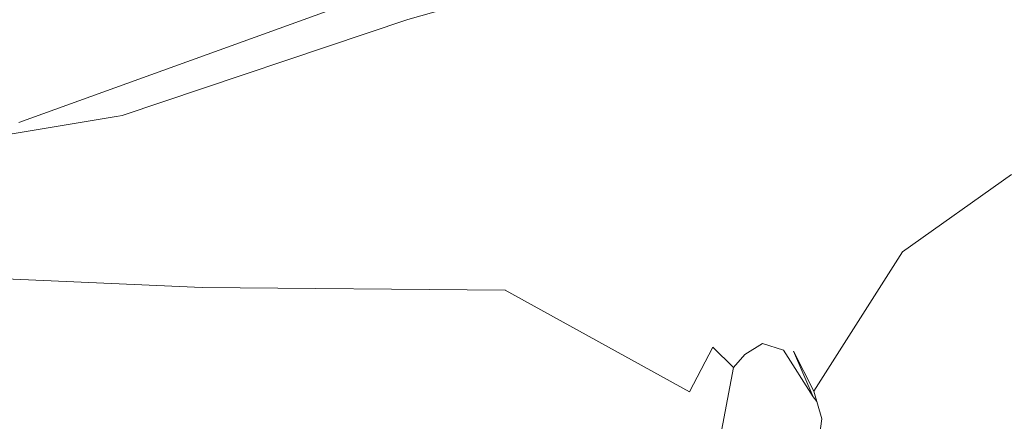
# Model space of a CAD drawing. Header units: millimetres. Extents: x 0 to 650, y -1 to 707.
# Tile 267 of 348: x 505.632 to 507.072, y 451.001 to 451.589. Entities that reach past the tile are written whole.
import ezdxf
from ezdxf.xclip import XClip

# ---------------------------------------------------------------- set-up
doc = ezdxf.new("R2010")
doc.units = ezdxf.units.MM
doc.header["$MEASUREMENT"] = 0
doc.header["$XCLIPFRAME"] = 0
doc.linetypes.add('Wipeout_Contour', pattern=[1000, 0, -1000])
doc.layers.add('Interior - Mobiliário .ARQ', color=7, linetype='Continuous')

# ---------------------------------------------------------------- blocks, each defined once
blk = doc.blocks.new('Desenho_5_5', base_point=(26.0927, 442.8059))
at = {"color": 254, "linetype": 'Wipeout_Contour', "lineweight": 0, "ltscale": 2036.137234}
blk.add_wipeout([(506.4408, 451.658), (506.4152, 451.4667), (506.6066, 451.6095)], dxfattribs=at).dxf.layer = 'Interior - Mobiliário .ARQ'
at = {"color": 254, "linetype": 'Wipeout_Contour', "lineweight": 0, "ltscale": 2035.781776}
blk.add_wipeout([(506.624, 451.4331), (506.6558, 451.4515), (506.6331, 451.6359)], dxfattribs=at).dxf.layer = 'Interior - Mobiliário .ARQ'
at = {"color": 254, "linetype": 'Wipeout_Contour', "lineweight": 0, "ltscale": 2032.770727}
blk.add_wipeout([(505.7622, 451.6187), (505.055, 451.4216), (505.6307, 451.4386)], dxfattribs=at).dxf.layer = 'Interior - Mobiliário .ARQ'
at = {"color": 254, "linetype": 'Wipeout_Contour', "lineweight": 0, "ltscale": 2036.473052}
blk.add_wipeout([(507.0723, 451.5377), (507.0026, 451.6156), (506.8831, 451.5189)], dxfattribs=at).dxf.layer = 'Interior - Mobiliário .ARQ'
at = {"color": 254, "linetype": 'Wipeout_Contour', "lineweight": 0, "ltscale": 2033.998982}
blk.add_wipeout([(505.782, 451.4488), (506.1295, 451.4343), (506.1997, 451.589)], dxfattribs=at).dxf.layer = 'Interior - Mobiliário .ARQ'
at = {"color": 254, "linetype": 'Wipeout_Contour', "lineweight": 0, "ltscale": 2034.764412}
blk.add_wipeout([(506.6459, 451.11), (506.5221, 451.2432), (506.612, 451.0447)], dxfattribs=at).dxf.layer = 'Interior - Mobiliário .ARQ'
at = {"color": 254, "linetype": 'Wipeout_Contour', "lineweight": 0, "ltscale": 2035.48719}
blk.add_wipeout([(506.7929, 451.0374), (506.7248, 451.1597), (506.7495, 451.1054)], dxfattribs=at).dxf.layer = 'Interior - Mobiliário .ARQ'
at = {"color": 254, "linetype": 'Wipeout_Contour', "lineweight": 0, "ltscale": 2036.090356}
blk.add_wipeout([(506.6331, 451.6359), (506.6066, 451.6095), (506.624, 451.4331)], dxfattribs=at).dxf.layer = 'Interior - Mobiliário .ARQ'
at = {"color": 254, "linetype": 'Wipeout_Contour', "lineweight": 0, "ltscale": 2037.332477}
blk.add_wipeout([(507.0723, 451.5377), (507.1895, 451.6451), (507.0026, 451.6156)], dxfattribs=at).dxf.layer = 'Interior - Mobiliário .ARQ'
at = {"color": 254, "linetype": 'Wipeout_Contour', "lineweight": 0, "ltscale": 2033.531614}
blk.add_wipeout([(505.1018, 451.5863), (505.055, 451.4216), (505.7622, 451.6187)], dxfattribs=at).dxf.layer = 'Interior - Mobiliário .ARQ'
at = {"color": 254, "linetype": 'Wipeout_Contour', "lineweight": 0, "ltscale": 2034.916844}
blk.add_wipeout([(506.3422, 451.1933), (506.612, 451.0447), (506.5221, 451.2432)], dxfattribs=at).dxf.layer = 'Interior - Mobiliário .ARQ'
at = {"color": 254, "linetype": 'Wipeout_Contour', "lineweight": 0, "ltscale": 2035.33284}
blk.add_wipeout([(506.7248, 451.1597), (506.7929, 451.0374), (506.7637, 451.1038)], dxfattribs=at).dxf.layer = 'Interior - Mobiliário .ARQ'
at = {"color": 254, "linetype": 'Wipeout_Contour', "lineweight": 0, "ltscale": 2036.825716}
blk.add_wipeout([(507.0026, 451.6156), (506.8003, 451.6674), (506.8831, 451.5189)], dxfattribs=at).dxf.layer = 'Interior - Mobiliário .ARQ'
at = {"color": 254, "linetype": 'Wipeout_Contour', "lineweight": 0, "ltscale": 2033.941854}
blk.add_wipeout([(505.899, 451.197), (506.3422, 451.1933), (506.1295, 451.4343)], dxfattribs=at).dxf.layer = 'Interior - Mobiliário .ARQ'
at = {"color": 254, "linetype": 'Wipeout_Contour', "lineweight": 0, "ltscale": 2035.356897}
blk.add_wipeout([(506.7248, 451.1597), (506.7187, 451.1151), (506.7495, 451.1054)], dxfattribs=at).dxf.layer = 'Interior - Mobiliário .ARQ'
at = {"color": 254, "linetype": 'Wipeout_Contour', "lineweight": 0, "ltscale": 2036.41777}
blk.add_wipeout([(506.8003, 451.6674), (506.6646, 451.616), (506.8831, 451.5189)], dxfattribs=at).dxf.layer = 'Interior - Mobiliário .ARQ'
at = {"color": 254, "linetype": 'Wipeout_Contour', "lineweight": 0, "ltscale": 2036.121921}
blk.add_wipeout([(507.0828, 451.3627), (507.0723, 451.5377), (506.9232, 451.2495)], dxfattribs=at).dxf.layer = 'Interior - Mobiliário .ARQ'
at = {"color": 254, "linetype": 'Wipeout_Contour', "lineweight": 0, "ltscale": 2034.447246}
blk.add_wipeout([(505.782, 451.4488), (505.899, 451.197), (506.1295, 451.4343)], dxfattribs=at).dxf.layer = 'Interior - Mobiliário .ARQ'
at = {"color": 254, "linetype": 'Wipeout_Contour', "lineweight": 0, "ltscale": 2035.300351}
blk.add_wipeout([(506.6917, 451.1718), (506.7187, 451.1151), (506.7248, 451.1597)], dxfattribs=at).dxf.layer = 'Interior - Mobiliário .ARQ'
at = {"color": 254, "linetype": 'Wipeout_Contour', "lineweight": 0, "ltscale": 2034.339956}
blk.add_wipeout([(505.6307, 451.4386), (506.1413, 451.6232), (506.1635, 451.7379)], dxfattribs=at).dxf.layer = 'Interior - Mobiliário .ARQ'
at = {"color": 254, "linetype": 'Wipeout_Contour', "lineweight": 0, "ltscale": 2036.4562}
blk.add_wipeout([(506.6786, 451.4391), (506.8831, 451.5189), (506.6646, 451.616)], dxfattribs=at).dxf.layer = 'Interior - Mobiliário .ARQ'
at = {"color": 254, "linetype": 'Wipeout_Contour', "lineweight": 0, "ltscale": 2035.018539}
blk.add_wipeout([(506.6927, 451.0991), (506.6584, 451.1524), (506.676, 451.0803)], dxfattribs=at).dxf.layer = 'Interior - Mobiliário .ARQ'
at = {"color": 254, "linetype": 'Wipeout_Contour', "lineweight": 0, "ltscale": 2034.574841}
blk.add_wipeout([(506.1635, 451.7379), (505.7622, 451.6187), (505.6307, 451.4386)], dxfattribs=at).dxf.layer = 'Interior - Mobiliário .ARQ'
at = {"color": 254, "linetype": 'Wipeout_Contour', "lineweight": 0, "ltscale": 2036.142349}
blk.add_wipeout([(506.6646, 451.616), (506.6331, 451.6359), (506.6558, 451.4515)], dxfattribs=at).dxf.layer = 'Interior - Mobiliário .ARQ'
at = {"color": 254, "linetype": 'Wipeout_Contour', "lineweight": 0, "ltscale": 2035.981977}
blk.add_wipeout([(506.6786, 451.4391), (506.8343, 451.278), (506.8831, 451.5189)], dxfattribs=at).dxf.layer = 'Interior - Mobiliário .ARQ'
at = {"color": 254, "linetype": 'Wipeout_Contour', "lineweight": 0, "ltscale": 2035.165194}
blk.add_wipeout([(506.6459, 451.11), (506.676, 451.0803), (506.6584, 451.1524)], dxfattribs=at).dxf.layer = 'Interior - Mobiliário .ARQ'
at = {"color": 254, "linetype": 'Wipeout_Contour', "lineweight": 0, "ltscale": 2035.745914}
blk.add_wipeout([(506.6558, 451.4515), (506.6786, 451.4391), (506.6646, 451.616)], dxfattribs=at).dxf.layer = 'Interior - Mobiliário .ARQ'
at = {"color": 254, "linetype": 'Wipeout_Contour', "lineweight": 0, "ltscale": 2034.286122}
blk.add_wipeout([(505.7716, 451.4479), (505.782, 451.4488), (506.1997, 451.589)], dxfattribs=at).dxf.layer = 'Interior - Mobiliário .ARQ'
at = {"color": 254, "linetype": 'Wipeout_Contour', "lineweight": 0, "ltscale": 2036.023072}
blk.add_wipeout([(506.7637, 451.1038), (506.9232, 451.2495), (506.8343, 451.278)], dxfattribs=at).dxf.layer = 'Interior - Mobiliário .ARQ'
at = {"color": 254, "linetype": 'Wipeout_Contour', "lineweight": 0, "ltscale": 2035.063896}
blk.add_wipeout([(506.6917, 451.1718), (506.6584, 451.1524), (506.6927, 451.0991)], dxfattribs=at).dxf.layer = 'Interior - Mobiliário .ARQ'
at = {"color": 254, "linetype": 'Wipeout_Contour', "lineweight": 0, "ltscale": 2035.479875}
blk.add_wipeout([(506.1295, 451.4343), (506.4408, 451.658), (506.1997, 451.589)], dxfattribs=at).dxf.layer = 'Interior - Mobiliário .ARQ'
at = {"color": 254, "linetype": 'Wipeout_Contour', "lineweight": 0, "ltscale": 2036.929753}
blk.add_wipeout([(507.0723, 451.5377), (506.8831, 451.5189), (506.8343, 451.278)], dxfattribs=at).dxf.layer = 'Interior - Mobiliário .ARQ'
at = {"color": 254, "linetype": 'Wipeout_Contour', "lineweight": 0, "ltscale": 2033.525464}
blk.add_wipeout([(505.6319, 451.4354), (505.4132, 451.3907), (505.7716, 451.4479)], dxfattribs=at).dxf.layer = 'Interior - Mobiliário .ARQ'
at = {"color": 254, "linetype": 'Wipeout_Contour', "lineweight": 0, "ltscale": 2035.661635}
blk.add_wipeout([(506.7637, 451.1038), (506.7939, 451.0456), (506.9232, 451.2495)], dxfattribs=at).dxf.layer = 'Interior - Mobiliário .ARQ'
at = {"color": 254, "linetype": 'Wipeout_Contour', "lineweight": 0, "ltscale": 2035.441319}
blk.add_wipeout([(506.6917, 451.1718), (506.6927, 451.0991), (506.7187, 451.1151)], dxfattribs=at).dxf.layer = 'Interior - Mobiliário .ARQ'
at = {"color": 254, "linetype": 'Wipeout_Contour', "lineweight": 0, "ltscale": 2034.679019}
blk.add_wipeout([(506.4408, 451.658), (506.1295, 451.4343), (506.4152, 451.4667)], dxfattribs=at).dxf.layer = 'Interior - Mobiliário .ARQ'
at = {"color": 254, "linetype": 'Wipeout_Contour', "lineweight": 0, "ltscale": 2036.103515}
blk.add_wipeout([(506.8343, 451.278), (506.9232, 451.2495), (507.0723, 451.5377)], dxfattribs=at).dxf.layer = 'Interior - Mobiliário .ARQ'
at = {"color": 254, "linetype": 'Wipeout_Contour', "lineweight": 0, "ltscale": 2034.468731}
blk.add_wipeout([(506.1432, 451.6202), (505.6319, 451.4354), (506.1998, 451.5929)], dxfattribs=at).dxf.layer = 'Interior - Mobiliário .ARQ'
at = {"color": 254, "linetype": 'Wipeout_Contour', "lineweight": 0, "ltscale": 2035.169757}
blk.add_wipeout([(506.6066, 451.6095), (506.4152, 451.4667), (506.624, 451.4331)], dxfattribs=at).dxf.layer = 'Interior - Mobiliário .ARQ'
at = {"color": 254, "linetype": 'Wipeout_Contour', "lineweight": 0, "ltscale": 2035.677777}
blk.add_wipeout([(506.8343, 451.278), (506.6786, 451.4391), (506.7637, 451.1038)], dxfattribs=at).dxf.layer = 'Interior - Mobiliário .ARQ'
at = {"color": 254, "linetype": 'Wipeout_Contour', "lineweight": 0, "ltscale": 2034.050166}
blk.add_wipeout([(506.1998, 451.5929), (505.6319, 451.4354), (505.7716, 451.4479)], dxfattribs=at).dxf.layer = 'Interior - Mobiliário .ARQ'
at = {"color": 254, "linetype": 'Wipeout_Contour', "lineweight": 0, "ltscale": 2035.6032}
blk.add_wipeout([(506.624, 451.4331), (506.4152, 451.4667), (506.5221, 451.2432)], dxfattribs=at).dxf.layer = 'Interior - Mobiliário .ARQ'
at = {"color": 254, "linetype": 'Wipeout_Contour', "lineweight": 0, "ltscale": 2035.285333}
blk.add_wipeout([(506.7637, 451.1038), (506.6786, 451.4391), (506.7248, 451.1597)], dxfattribs=at).dxf.layer = 'Interior - Mobiliário .ARQ'
at = {"color": 254, "linetype": 'Wipeout_Contour', "lineweight": 0, "ltscale": 2035.622516}
blk.add_wipeout([(506.9232, 451.2495), (506.7939, 451.0456), (506.8053, 451.0052)], dxfattribs=at).dxf.layer = 'Interior - Mobiliário .ARQ'
at = {"layer": 'Interior - Mobiliário .ARQ', "color": 7, "linetype": 'Continuous', "lineweight": 0}
for p, q in [((506.4408, 451.658), (506.1997, 451.589)), ((506.6927, 451.0991), (506.7187, 451.1151)), ((506.7495, 451.1054), (506.7187, 451.1151))]:
    blk.add_line(p, q, dxfattribs=at)
at = {"color": 254, "linetype": 'Wipeout_Contour', "lineweight": 0, "ltscale": 2033.40911}
blk.add_wipeout([(505.1018, 451.5863), (505.7622, 451.6187), (505.2118, 451.9111)], dxfattribs=at).dxf.layer = 'Interior - Mobiliário .ARQ'
at = {"color": 254, "linetype": 'Wipeout_Contour', "lineweight": 0, "ltscale": 2033.441933}
blk.add_wipeout([(505.899, 451.197), (505.782, 451.4488), (505.4132, 451.3872)], dxfattribs=at).dxf.layer = 'Interior - Mobiliário .ARQ'
at = {"color": 254, "linetype": 'Wipeout_Contour', "lineweight": 0, "ltscale": 2035.981482}
blk.add_wipeout([(507.0522, 451.1606), (507.0828, 451.3627), (506.9232, 451.2495)], dxfattribs=at).dxf.layer = 'Interior - Mobiliário .ARQ'
at = {"color": 254, "linetype": 'Wipeout_Contour', "lineweight": 0, "ltscale": 2034.72759}
blk.add_wipeout([(506.6584, 451.1524), (506.5221, 451.2432), (506.6459, 451.11)], dxfattribs=at).dxf.layer = 'Interior - Mobiliário .ARQ'
at = {"color": 254, "linetype": 'Wipeout_Contour', "lineweight": 0, "ltscale": 2034.731575}
blk.add_wipeout([(506.7939, 451.0456), (506.7637, 451.1038), (506.7929, 451.0374)], dxfattribs=at).dxf.layer = 'Interior - Mobiliário .ARQ'
at = {"layer": 'Interior - Mobiliário .ARQ', "color": 7, "linetype": 'Continuous', "lineweight": 0}
for p, q in [((506.7929, 451.0374), (506.7495, 451.1054)), ((506.7929, 451.0374), (506.7637, 451.1038)), ((506.7939, 451.0456), (506.7637, 451.1038))]:
    blk.add_line(p, q, dxfattribs=at)
at = {"color": 254, "linetype": 'Wipeout_Contour', "lineweight": 0, "ltscale": 2035.049858}
blk.add_wipeout([(506.5221, 451.2432), (506.6584, 451.1524), (506.624, 451.4331)], dxfattribs=at).dxf.layer = 'Interior - Mobiliário .ARQ'
at = {"color": 254, "linetype": 'Wipeout_Contour', "lineweight": 0, "ltscale": 2033.029153}
blk.add_wipeout([(505.4132, 451.3872), (505.349, 451.2214), (505.899, 451.197)], dxfattribs=at).dxf.layer = 'Interior - Mobiliário .ARQ'
at = {"color": 254, "linetype": 'Wipeout_Contour', "lineweight": 0, "ltscale": 2035.913705}
blk.add_wipeout([(506.8053, 451.0052), (507.0522, 451.1606), (506.9232, 451.2495)], dxfattribs=at).dxf.layer = 'Interior - Mobiliário .ARQ'
at = {"layer": 'Interior - Mobiliário .ARQ', "color": 7, "linetype": 'Continuous', "lineweight": 0}
blk.add_line((505.4132, 451.3872), (505.782, 451.4488), dxfattribs=at)
at = {"color": 254, "linetype": 'Wipeout_Contour', "lineweight": 0, "ltscale": 2034.869089}
blk.add_wipeout([(506.3422, 451.1933), (506.5221, 451.2432), (506.4152, 451.4667)], dxfattribs=at).dxf.layer = 'Interior - Mobiliário .ARQ'
at = {"color": 254, "linetype": 'Wipeout_Contour', "lineweight": 0, "ltscale": 2035.496534}
blk.add_wipeout([(506.6558, 451.4515), (506.6584, 451.1524), (506.6917, 451.1718)], dxfattribs=at).dxf.layer = 'Interior - Mobiliário .ARQ'
at = {"color": 254, "linetype": 'Wipeout_Contour', "lineweight": 0, "ltscale": 2036.493329}
blk.add_wipeout([(507.4082, 451.1979), (507.0522, 451.1606), (506.9329, 450.6958)], dxfattribs=at).dxf.layer = 'Interior - Mobiliário .ARQ'
at = {"color": 254, "linetype": 'Wipeout_Contour', "lineweight": 0, "ltscale": 2034.915036}
blk.add_wipeout([(506.4152, 451.4667), (506.1295, 451.4343), (506.3422, 451.1933)], dxfattribs=at).dxf.layer = 'Interior - Mobiliário .ARQ'
at = {"color": 254, "linetype": 'Wipeout_Contour', "lineweight": 0, "ltscale": 2035.565986}
blk.add_wipeout([(506.624, 451.4331), (506.6584, 451.1524), (506.6558, 451.4515)], dxfattribs=at).dxf.layer = 'Interior - Mobiliário .ARQ'
at = {"color": 254, "linetype": 'Wipeout_Contour', "lineweight": 0, "ltscale": 2035.387227}
blk.add_wipeout([(506.7248, 451.1597), (506.6786, 451.4391), (506.6917, 451.1718)], dxfattribs=at).dxf.layer = 'Interior - Mobiliário .ARQ'
at = {"color": 254, "linetype": 'Wipeout_Contour', "lineweight": 0, "ltscale": 2035.39084}
blk.add_wipeout([(506.9329, 450.6958), (507.3141, 450.7146), (507.4082, 451.1979)], dxfattribs=at).dxf.layer = 'Interior - Mobiliário .ARQ'
at = {"layer": 'Interior - Mobiliário .ARQ', "color": 7, "linetype": 'Continuous', "lineweight": 0}
for p, q in [((505.6307, 451.4386), (506.1413, 451.6232)), ((506.1997, 451.589), (505.782, 451.4488))]:
    blk.add_line(p, q, dxfattribs=at)
at = {"color": 254, "linetype": 'Wipeout_Contour', "lineweight": 0, "ltscale": 2035.876163}
blk.add_wipeout([(506.6786, 451.4391), (506.6558, 451.4515), (506.6917, 451.1718)], dxfattribs=at).dxf.layer = 'Interior - Mobiliário .ARQ'
at = {"color": 254, "linetype": 'Wipeout_Contour', "lineweight": 0, "ltscale": 2033.687636}
blk.add_wipeout([(506.3422, 451.1933), (505.7725, 450.9467), (506.5515, 451.0014)], dxfattribs=at).dxf.layer = 'Interior - Mobiliário .ARQ'
at = {"color": 254, "linetype": 'Wipeout_Contour', "lineweight": 0, "ltscale": 2035.54333}
blk.add_wipeout([(506.8053, 451.0052), (506.9329, 450.6958), (507.0522, 451.1606)], dxfattribs=at).dxf.layer = 'Interior - Mobiliário .ARQ'
at = {"layer": 'Interior - Mobiliário .ARQ', "color": 7, "linetype": 'Continuous', "lineweight": 0}
for p, q in [((506.7939, 451.0456), (506.9232, 451.2495)), ((506.7929, 451.0374), (506.7982, 451.0304))]:
    blk.add_line(p, q, dxfattribs=at)
at = {"color": 254, "linetype": 'Wipeout_Contour', "lineweight": 0, "ltscale": 2036.679108}
blk.add_wipeout([(507.0828, 451.3627), (507.0522, 451.1606), (507.4082, 451.1979)], dxfattribs=at).dxf.layer = 'Interior - Mobiliário .ARQ'
at = {"color": 254, "linetype": 'Wipeout_Contour', "lineweight": 0, "ltscale": 2034.348794}
blk.add_wipeout([(506.3422, 451.1933), (506.5515, 451.0014), (506.612, 451.0447)], dxfattribs=at).dxf.layer = 'Interior - Mobiliário .ARQ'
at = {"color": 254, "linetype": 'Wipeout_Contour', "lineweight": 0, "ltscale": 2034.823956}
blk.add_wipeout([(506.7488, 450.584), (506.9329, 450.6958), (506.8053, 451.0052)], dxfattribs=at).dxf.layer = 'Interior - Mobiliário .ARQ'
at = {"layer": 'Interior - Mobiliário .ARQ', "color": 7, "linetype": 'Continuous', "lineweight": 0}
for p, q in [((506.9232, 451.2495), (507.0828, 451.3627)), ((506.8053, 451.0052), (506.7939, 451.0456)), ((506.8053, 451.0052), (506.7488, 450.584))]:
    blk.add_line(p, q, dxfattribs=at)
at = {"color": 254, "linetype": 'Wipeout_Contour', "lineweight": 0, "ltscale": 2034.218883}
blk.add_wipeout([(505.7725, 450.9467), (506.3422, 451.1933), (505.899, 451.197)], dxfattribs=at).dxf.layer = 'Interior - Mobiliário .ARQ'
at = {"color": 254, "linetype": 'Wipeout_Contour', "lineweight": 0, "ltscale": 2034.697508}
blk.add_wipeout([(506.6459, 451.11), (506.612, 451.0447), (506.6482, 450.9318)], dxfattribs=at).dxf.layer = 'Interior - Mobiliário .ARQ'
at = {"color": 254, "linetype": 'Wipeout_Contour', "lineweight": 0, "ltscale": 2033.037902}
blk.add_wipeout([(505.7725, 450.9467), (505.899, 451.197), (505.349, 451.2214)], dxfattribs=at).dxf.layer = 'Interior - Mobiliário .ARQ'
at = {"color": 254, "linetype": 'Wipeout_Contour', "lineweight": 0, "ltscale": 2035.544816}
blk.add_wipeout([(506.676, 451.0803), (506.6459, 451.11), (506.6482, 450.9318)], dxfattribs=at).dxf.layer = 'Interior - Mobiliário .ARQ'
at = {"layer": 'Interior - Mobiliário .ARQ', "color": 7, "linetype": 'Continuous', "lineweight": 0}
for p, q in [((506.3422, 451.1933), (505.899, 451.197)), ((506.676, 451.0803), (506.6459, 451.11)), ((506.6927, 451.0991), (506.676, 451.0803))]:
    blk.add_line(p, q, dxfattribs=at)
at = {"color": 254, "linetype": 'Wipeout_Contour', "lineweight": 0, "ltscale": 2032.300488}
blk.add_wipeout([(505.349, 451.2214), (505.2452, 450.9778), (505.7725, 450.9467)], dxfattribs=at).dxf.layer = 'Interior - Mobiliário .ARQ'
at = {"color": 254, "linetype": 'Wipeout_Contour', "lineweight": 0, "ltscale": 2034.775115}
blk.add_wipeout([(506.5515, 451.0014), (506.6482, 450.9318), (506.612, 451.0447)], dxfattribs=at).dxf.layer = 'Interior - Mobiliário .ARQ'
at = {"layer": 'Interior - Mobiliário .ARQ', "color": 7, "linetype": 'Continuous', "lineweight": 0}
for p, q in [((505.349, 451.2214), (505.899, 451.197)), ((506.612, 451.0447), (506.3422, 451.1933)), ((506.6459, 451.11), (506.612, 451.0447)), ((506.676, 451.0803), (506.6482, 450.9318))]:
    blk.add_line(p, q, dxfattribs=at)

msp = doc.modelspace()

# ---------------------------------------------------------------- block references
at = {"color": 7, "linetype": 'Continuous', "lineweight": 0}
ref = msp.add_blockref('Desenho_5_5', (26.0927, 442.8059), dxfattribs=at)
XClip(ref).set_block_clipping_path([(360.0636904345, 428.2751855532), (639.463055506, 506.7925253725)])

doc.saveas('drawing.dxf')
